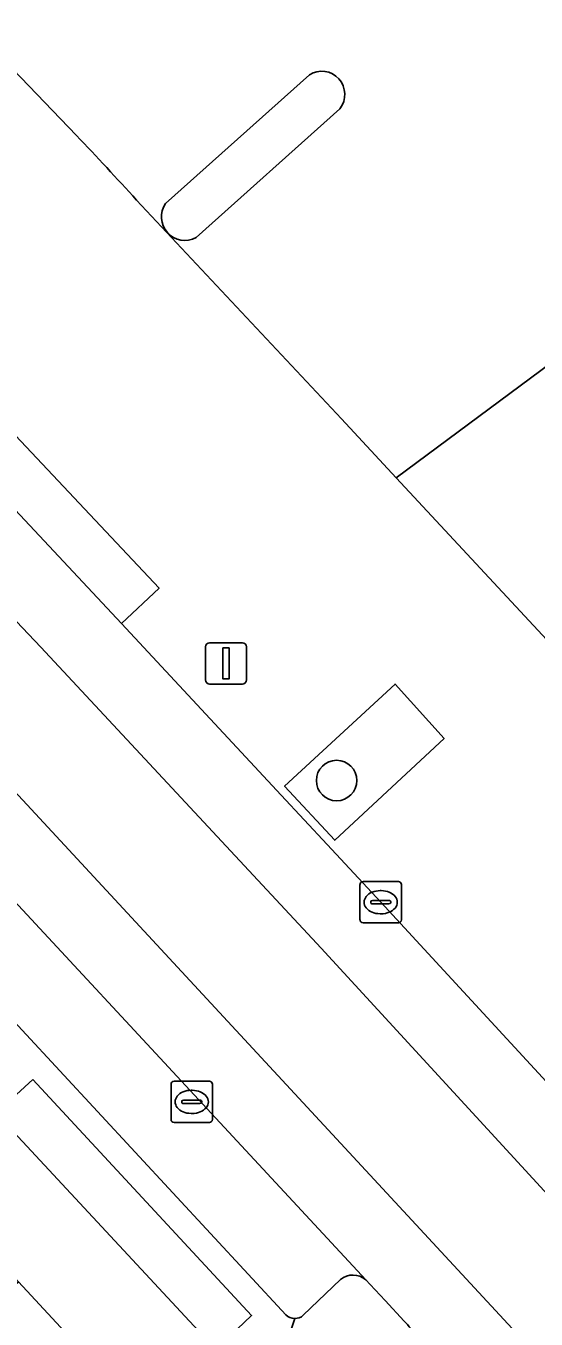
# Model space of a CAD drawing. Extents: x 159716 to 160783, y 383290 to 384031.
# Drawn here: x 160437.07 to 160449.4, y 383618.65 to 383649.89 of the extents above; entities that cross this region are included whole.
import ezdxf

# ---------------------------------------------------------------- set-up
doc = ezdxf.new("R2010")
doc.units = 0
for name, color, linetype in [('IMGEO_Boom', 7, 'Continuous'), ('IMGEO_Groenvoorziening', 7, 'Continuous'), ('IMGEO_Kolk', 7, 'Continuous'), ('IMGEO_Lichtmast', 7, 'Continuous'), ('IMGEO_Pand', 7, 'Continuous'), ('IMGEO_Parkeervlak_open', 7, 'Continuous'), ('IMGEO_Rijbaan_lokaal_gesloten', 7, 'Continuous'), ('IMGEO_Rijbaan_lokaal_open', 7, 'Continuous'), ('IMGEO_Verkeerseiland_open', 7, 'Continuous'), ('IMGEO_Voetpad_open', 7, 'Continuous')]:
    doc.layers.add(name, color=color, linetype=linetype)

msp = doc.modelspace()

# ---------------------------------------------------------------- linework, layer by layer
at = {"layer": 'IMGEO_Boom'}
msp.add_circle((160444.581, 383631.662), 0.489, dxfattribs=at)
at = {"layer": 'IMGEO_Groenvoorziening'}
msp.add_lwpolyline([(160437.238, 383624.444), (160436.346, 383623.624), (160441.658, 383617.922), (160442.526, 383618.74)], close=True, dxfattribs=at)
for points in [[(160444.673, 383619.607), (160443.775, 383618.744)], [(160446.333, 383618.467), (160446.294, 383618.52), (160446.214, 383618.606), (160445.753, 383619.101), (160445.392, 383619.488), (160445.286, 383619.599)], [(160443.569, 383618.667), (160443.485, 383618.403), (160442.229, 383617.255), (160443.751, 383615.637), (160444.965, 383616.793), (160445.255, 383616.992)]]:
    msp.add_lwpolyline(points, dxfattribs=at)
for centre, radius, start, end in [((160444.975, 383619.25), 0.467, 48.2511, 130.2535), ((160443.568, 383618.983), 0.316, 270.1002, 310.8899)]:
    msp.add_arc(centre, radius, start, end, dxfattribs=at)
at = {"layer": 'IMGEO_Kolk'}
for p, q in [((160445.145, 383628.297), (160445.145, 383629.149)), ((160445.22, 383629.223), (160446.072, 383629.223)), ((160446.146, 383629.149), (160446.146, 383628.297)), ((160445.404, 383628.717), (160445.404, 383628.729)), ((160445.447, 383628.766), (160445.845, 383628.766)), ((160445.633, 383629.003), (160445.658, 383629.003)), ((160445.888, 383628.729), (160445.888, 383628.717)), ((160445.842, 383628.68), (160445.444, 383628.68)), ((160445.656, 383628.443), (160445.631, 383628.443)), ((160446.072, 383628.223), (160445.22, 383628.223)), ((160440.654, 383624.4), (160441.506, 383624.4)), ((160440.579, 383623.474), (160440.579, 383624.326)), ((160441.067, 383624.18), (160441.092, 383624.18)), ((160441.58, 383624.326), (160441.58, 383623.474)), ((160440.838, 383623.894), (160440.838, 383623.906)), ((160441.276, 383623.857), (160440.878, 383623.857)), ((160440.881, 383623.943), (160441.279, 383623.943)), ((160441.322, 383623.906), (160441.322, 383623.894)), ((160441.09, 383623.62), (160441.065, 383623.62)), ((160441.506, 383623.4), (160440.654, 383623.4))]:
    msp.add_line(p, q, dxfattribs=at)
for points in [[(160445.145, 383628.297), (160445.145, 383629.149)], [(160445.22, 383629.223), (160446.072, 383629.223)], [(160446.146, 383629.149), (160446.146, 383628.297)], [(160446.072, 383628.223), (160445.22, 383628.223)], [(160440.654, 383624.4), (160441.506, 383624.4)], [(160440.579, 383623.474), (160440.579, 383624.326)], [(160441.58, 383624.326), (160441.58, 383623.474)], [(160441.506, 383623.4), (160440.654, 383623.4)]]:
    msp.add_lwpolyline(points, dxfattribs=at)
for centre, radius, start, end in [((160445.222, 383629.147), 0.0765, 91.552, 178.448), ((160445.222, 383629.147), 0.0765, 91.552, 178.448), ((160446.07, 383629.147), 0.0765, 1.552, 88.448), ((160446.07, 383629.147), 0.0765, 1.552, 88.448), ((160445.444, 383628.726), 0.0403, 85.8775, 175.7526), ((160445.441, 383628.716), 0.0366, 178.938, 274.7102), ((160445.845, 383628.723), 0.043, 264.8664, 352.4533), ((160445.849, 383628.728), 0.0386, 1.7309, 96.639), ((160445.222, 383628.299), 0.0765, 181.552, 268.448), ((160445.222, 383628.299), 0.0765, 181.552, 268.448), ((160446.07, 383628.299), 0.0765, 271.552, 358.448), ((160446.07, 383628.299), 0.0765, 271.552, 358.448), ((160440.656, 383624.324), 0.0765, 91.552, 178.448), ((160440.656, 383624.324), 0.0765, 91.552, 178.448), ((160441.504, 383624.324), 0.0765, 1.552, 88.448), ((160441.504, 383624.324), 0.0765, 1.552, 88.448), ((160440.878, 383623.903), 0.0403, 85.8775, 175.7526), ((160440.875, 383623.893), 0.0366, 178.938, 274.7102), ((160441.279, 383623.9), 0.043, 264.8664, 352.4533), ((160441.283, 383623.905), 0.0386, 1.7309, 96.639), ((160440.656, 383623.476), 0.0765, 181.552, 268.448), ((160440.656, 383623.476), 0.0765, 181.552, 268.448), ((160441.504, 383623.476), 0.0765, 271.552, 358.448), ((160441.504, 383623.476), 0.0765, 271.552, 358.448)]:
    msp.add_arc(centre, radius, start, end, dxfattribs=at)
for centre, major_axis, ratio, start_param, end_param in [((160445.632, 383628.723), (-0.387, 0.002), 0.722429, 4.712389, 7.853982), ((160445.657, 383628.723), (-0.39, 0.002), 0.717154, 1.570796, 4.712389), ((160441.066, 383623.9), (-0.387, 0.002), 0.722429, 4.712389, 7.853982), ((160441.091, 383623.9), (-0.39, 0.002), 0.717154, 1.570796, 4.712389)]:
    msp.add_ellipse(centre, major_axis=major_axis, ratio=ratio, start_param=start_param, end_param=end_param, dxfattribs=at)
at = {"layer": 'IMGEO_Lichtmast'}
for p, q in [((160441.513, 383634.991), (160442.303, 383634.991)), ((160442.303, 383634.991), (160441.513, 383634.991)), ((160441.413, 383634.091), (160441.413, 383634.891)), ((160441.413, 383634.891), (160441.413, 383634.091)), ((160442.403, 383634.891), (160442.403, 383634.091)), ((160442.403, 383634.091), (160442.403, 383634.891)), ((160442.303, 383633.991), (160441.513, 383633.991)), ((160441.513, 383633.991), (160442.303, 383633.991))]:
    msp.add_line(p, q, dxfattribs=at)
msp.add_lwpolyline([(160441.833, 383634.866), (160441.983, 383634.866), (160441.983, 383634.116), (160441.833, 383634.116), (160441.833, 383634.866)], dxfattribs=at)
for centre, start, end in [((160441.513, 383634.891), 90, 180), ((160441.513, 383634.891), 90, 180), ((160442.303, 383634.891), 0, 90), ((160442.303, 383634.891), 360, 90), ((160441.513, 383634.091), 180, 270), ((160441.513, 383634.091), 180, 270), ((160442.303, 383634.091), 270, 0), ((160442.303, 383634.091), 270, 0)]:
    msp.add_arc(centre, 0.1, start, end, dxfattribs=at)
at = {"layer": 'IMGEO_Pand'}
msp.add_lwpolyline([(160440.764, 383615.382), (160436.893, 383619.556), (160433.15, 383616.272), (160431.262, 383614.527), (160433.219, 383612.35), (160428.364, 383607.869), (160430.427, 383605.634), (160435.262, 383610.096), (160435.159, 383610.208)], close=True, dxfattribs=at)
at = {"layer": 'IMGEO_Parkeervlak_open'}
msp.add_lwpolyline([(160446.021, 383638.976), (160457.045, 383627.12), (160461.229, 383622.564), (160465.563, 383625.936), (160450.764, 383642.492)], close=True, dxfattribs=at)
for points in [[(160445.286, 383619.599), (160432.527, 383633.339)], [(160431.516, 383631.526), (160443.352, 383618.756)], [(160443.775, 383618.744), (160444.673, 383619.607)]]:
    msp.add_lwpolyline(points, dxfattribs=at)
for centre, radius, start, end in [((160444.975, 383619.25), 0.467, 48.2511, 130.2535), ((160443.569, 383618.976), 0.309, 225.3962, 270.0029), ((160443.568, 383618.983), 0.316, 270.1002, 310.8899)]:
    msp.add_arc(centre, radius, start, end, dxfattribs=at)
at = {"layer": 'IMGEO_Rijbaan_lokaal_gesloten'}
for points in [[(160431.008, 383644.324), (160430.959, 383644.375), (160429.835, 383645.536), (160424.907, 383650.657), (160423.767, 383649.538), (160423.641, 383649.415), (160437.436, 383634.886), (160444.209, 383627.615), (160454.707, 383616.185), (160462.488, 383607.758), (160463.857, 383608.975), (160463.216, 383609.675), (160458.234, 383615.076), (160457.141, 383616.26), (160456.118, 383617.369), (160445.646, 383628.723), (160444.349, 383630.117)], [(160444.349, 383630.117), (160443.239, 383631.31), (160439.381, 383635.456), (160433.888, 383641.32)], [(160428.501, 383637.667), (160431.144, 383634.815), (160431.472, 383634.461), (160432.462, 383633.429), (160432.527, 383633.339), (160445.286, 383619.599), (160445.392, 383619.488), (160445.753, 383619.101), (160446.214, 383618.606), (160446.294, 383618.52), (160446.333, 383618.467), (160459.018, 383604.673), (160459.094, 383604.601), (160460.412, 383605.803), (160451.956, 383615.047), (160433.35, 383635.117)]]:
    msp.add_lwpolyline(points, dxfattribs=at)
at = {"layer": 'IMGEO_Rijbaan_lokaal_open'}
for points in [[(160429.833, 383656.06), (160438.296, 383647.241)], [(160430.561, 383638.144), (160433.35, 383635.117), (160451.956, 383615.047), (160460.412, 383605.803), (160459.094, 383604.601), (160459.348, 383604.307), (160464.132, 383608.674), (160463.857, 383608.975), (160462.488, 383607.758), (160454.707, 383616.185), (160444.209, 383627.615), (160437.436, 383634.886), (160423.641, 383649.415), (160423.767, 383649.538), (160424.907, 383650.657)], [(160440.449, 383645.598), (160443.922, 383648.711)], [(160444.658, 383647.89), (160441.185, 383644.777)], [(160439.747, 383645.684), (160444.695, 383640.402), (160446.021, 383638.976), (160450.764, 383642.492), (160465.563, 383625.936), (160461.229, 383622.564), (160464.172, 383619.359)]]:
    msp.add_lwpolyline(points, dxfattribs=at)
for centre, radius, start, end in [((160444.218, 383648.236), 0.56, 321.7988, 121.9516), ((160373.975, 383585.844), 88.92, 42.29606, 43.66747), ((160440.914, 383645.274), 0.566, 145.1381, 298.6123)]:
    msp.add_arc(centre, radius, start, end, dxfattribs=at)
at = {"layer": 'IMGEO_Verkeerseiland_open'}
for points in [[(160443.922, 383648.711), (160440.449, 383645.598)], [(160441.185, 383644.777), (160444.658, 383647.89)]]:
    msp.add_lwpolyline(points, dxfattribs=at)
for centre, radius, start, end in [((160444.218, 383648.236), 0.56, 321.7988, 121.9516), ((160440.914, 383645.274), 0.566, 145.1381, 298.6123)]:
    msp.add_arc(centre, radius, start, end, dxfattribs=at)
at = {"layer": 'IMGEO_Voetpad_open'}
for points in [[(160438.296, 383647.241), (160429.833, 383656.06), (160426.178, 383659.869), (160424.889, 383658.692)], [(160424.907, 383650.657), (160429.835, 383645.536), (160430.959, 383644.375), (160431.008, 383644.324), (160431.154, 383644.452), (160429.928, 383645.76), (160432.525, 383648.238), (160433.768, 383646.95), (160431.928, 383645.191), (160440.29, 383636.307), (160439.381, 383635.456), (160443.239, 383631.31), (160444.349, 383630.117), (160445.646, 383628.723), (160456.118, 383617.369), (160457.141, 383616.26), (160458.234, 383615.076), (160463.216, 383609.675), (160463.857, 383608.975), (160464.132, 383608.674), (160465.403, 383607.286), (160472.595, 383599.429), (160473.686, 383598.238), (160480.986, 383590.263)], [(160409.048, 383648.938), (160410.515, 383647.343), (160412.772, 383645.544), (160416.693, 383641.32), (160420.54, 383637.175), (160424.389, 383633.03), (160428.236, 383628.884), (160432.084, 383624.739), (160436.079, 383620.435), (160436.893, 383619.556), (160440.764, 383615.382), (160444.64, 383611.203), (160448.515, 383607.023), (160452.391, 383602.844), (160456.328, 383598.598), (160458.067, 383600.195), (160456.072, 383602.378), (160457.215, 383603.452), (160457.285, 383603.724)], [(160464.172, 383619.359), (160461.229, 383622.564), (160457.045, 383627.12), (160446.021, 383638.976), (160444.695, 383640.402), (160439.747, 383645.684)], [(160433.888, 383641.32), (160439.381, 383635.456), (160440.29, 383636.307), (160431.928, 383645.191)], [(160443.352, 383618.756), (160431.516, 383631.526)], [(160445.255, 383616.992), (160444.965, 383616.793), (160443.751, 383615.637), (160442.229, 383617.255), (160443.485, 383618.403), (160443.569, 383618.667)]]:
    msp.add_lwpolyline(points, dxfattribs=at)
for points in [[(160444.536, 383630.22), (160443.322, 383631.524), (160445.994, 383633.992), (160447.177, 383632.677)], [(160447.177, 383632.677), (160445.994, 383633.992), (160443.322, 383631.524), (160444.536, 383630.22)], [(160437.238, 383624.444), (160442.526, 383618.74), (160441.658, 383617.922), (160436.346, 383623.624)]]:
    msp.add_lwpolyline(points, close=True, dxfattribs=at)
for centre, radius, start, end in [((160373.975, 383585.844), 88.92, 42.29606, 43.66747), ((160443.569, 383618.976), 0.309, 225.3962, 270.0029)]:
    msp.add_arc(centre, radius, start, end, dxfattribs=at)

doc.saveas('drawing.dxf')
